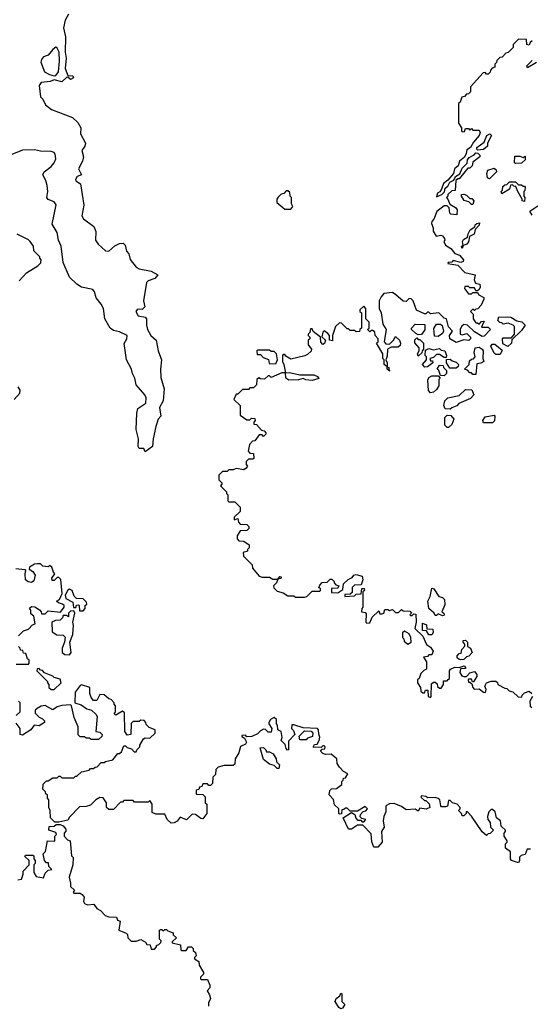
# Model space of a CAD drawing. Extents: x 2472589 to 2662339, y 701009 to 849030.
# Tile 366 of 406: x 2628168 to 2631533, y 744036 to 750528. Entities that reach past the tile are written whole.
import ezdxf

# ---------------------------------------------------------------- set-up
doc = ezdxf.new("R2010")
doc.units = 0

msp = doc.modelspace()

# ---------------------------------------------------------------- linework, layer by layer
at = {"layer": '0CON05XD'}
for points in [[(2628490, 750565), (2628466.2, 750525), (2628456.7, 750475), (2628468.8, 750415), (2628466.7, 750315), (2628473.8, 750275), (2628467, 750207), (2628485, 750160), (2628517.7, 750157.7), (2628522.5, 750145), (2628503.3, 750133.3), (2628485, 750150), (2628475, 750147.5), (2628445, 750118.8), (2628395, 750132.5), (2628368.3, 750121.7), (2628310, 750115), (2628296.2, 750095), (2628305, 750020), (2628320, 750005), (2628336.7, 749966.7), (2628376.4, 749936.4), (2628515, 749882.5), (2628550.5, 749850.5), (2628570.8, 749815), (2628568.8, 749775), (2628601.2, 749715), (2628596, 749694), (2628577.5, 749665), (2628588.8, 749625), (2628582.5, 749595), (2628555.6, 749545), (2628573.8, 749506.2), (2628546.6, 749493.4), (2628535.8, 749475), (2628536.7, 749465), (2628569.2, 749445), (2628589.5, 749305), (2628576.9, 749235), (2628588, 749215), (2628656.2, 749165), (2628669.3, 749130.7), (2628667.5, 749075), (2628685, 749047.5), (2628733.9, 749003.9), (2628755, 749002.5), (2628795, 749037.5), (2628825, 749052.5), (2628850, 749055), (2628861.7, 749041.7), (2628872.3, 749002.3), (2628886.7, 748985), (2628896.4, 748946.4), (2628936.1, 748896.1), (2628955, 748886.7), (2629035, 748871.2), (2629077, 748847), (2629058.8, 748821.2), (2629014.3, 748805.7), (2629003.3, 748795), (2628982.5, 748675), (2628992.5, 748635), (2628975, 748617.5), (2628945, 748620), (2628933.3, 748605), (2628947.5, 748575), (2628995, 748567.5), (2629003.8, 748555), (2629002.5, 748515), (2629010, 748485), (2629032.5, 748445), (2629068, 748415), (2629080, 748345), (2629102, 748285), (2629095.9, 748224.1), (2629098.3, 748168.3), (2629120, 748095), (2629113.8, 748016.2), (2629088.3, 747971.7), (2629096.7, 747915), (2629080, 747895), (2629064.3, 747845.7), (2629046.7, 747765), (2629042.5, 747715), (2628995, 747680), (2628985, 747700), (2628955, 747700), (2628947.5, 747715), (2628951.2, 747765), (2628936, 747826), (2628938.6, 747935), (2628946, 747965), (2629000, 748000), (2629001.4, 748035), (2628992.5, 748055), (2628935, 748120), (2628926, 748165), (2628910, 748195), (2628904, 748225), (2628871.9, 748285), (2628856.1, 748393.9), (2628873.3, 748425), (2628876.2, 748446.2), (2628825, 748470), (2628785, 748478.6), (2628763.1, 748495), (2628728.2, 748555), (2628720.4, 748625), (2628703.4, 748653.4), (2628671.1, 748695), (2628660.6, 748735), (2628650.3, 748750.3), (2628575, 748765.5), (2628544.7, 748784.7), (2628495, 748830.6), (2628455, 748928), (2628440.6, 749035), (2628422.5, 749075), (2628413.8, 749125), (2628380.5, 749180.5), (2628407.6, 749307.6), (2628395, 749327.3), (2628355, 749342.9), (2628345.7, 749355), (2628352.3, 749395), (2628348.4, 749435), (2628339.1, 749469.1), (2628320, 749505), (2628328, 749525), (2628375, 749560), (2628394, 749585), (2628405, 749610), (2628401.7, 749641.7), (2628395, 749652.5), (2628375, 749660), (2628305, 749661.9), (2628265, 749671.1), (2628185, 749668.5), (2628115, 749638.8)], [(2631545, 750390), (2631531.7, 750378.3), (2631525, 750360), (2631510, 750365), (2631508.3, 750398.3), (2631455, 750400), (2631420, 750365), (2631420, 750345), (2631388.3, 750311.7), (2631371.7, 750308.3), (2631348.3, 750281.7), (2631331.7, 750278.3), (2631311.7, 750258.3), (2631310, 750245), (2631300, 750235), (2631300, 750215)], [(2628395, 750157.5), (2628405, 750160), (2628422.5, 750185), (2628430, 750255), (2628426.7, 750315), (2628415, 750340), (2628405, 750347.5), (2628385, 750332.5), (2628355, 750293.8), (2628325, 750284.2), (2628311.2, 750265), (2628307.3, 750247.3), (2628330, 750185), (2628365, 750166.2), (2628395, 750157.5)], [(2631573, 750247), (2631515, 750210), (2631510, 750225), (2631545, 750260)], [(2631300, 750215), (2631281.7, 750208.3), (2631270, 750195), (2631268.3, 750181.7), (2631255, 750170), (2631245, 750170), (2631235, 750180), (2631221.7, 750178.3), (2631140, 750085), (2631138.3, 750051.7), (2631125, 750040), (2631111.7, 750038.3), (2631098.3, 750021.7), (2631081.7, 750018.3), (2631070, 749985), (2631060, 749975), (2631060, 749845), (2631080, 749815), (2631080, 749795), (2631085, 749790), (2631098.3, 749791.7), (2631105, 749810), (2631125, 749810), (2631135, 749800), (2631145, 749810), (2631155, 749800), (2631195, 749800), (2631202.5, 749785), (2631196.7, 749765), (2631159.3, 749720.7), (2631140, 749685), (2631115, 749670), (2631111.2, 749645), (2631099.2, 749620.8), (2631067.5, 749595), (2631057.5, 749565), (2631034.1, 749545.9), (2631026.4, 749513.6), (2630990, 749470), (2630962, 749448), (2630948.8, 749411.2), (2630936.7, 749393.3), (2630922.5, 749385), (2630915, 749360), (2630950, 749375), (2630967, 749393), (2630973, 749417), (2630989.3, 749430.7), (2631003.3, 749456.7), (2631030, 749470), (2631040, 749495), (2631068.3, 749511.7), (2631085, 749550), (2631117, 749583), (2631120, 749605), (2631130.5, 749619.5), (2631163.6, 749636.4), (2631175, 749650), (2631188.3, 749648.3), (2631200, 749635), (2631200, 749625), (2631155, 749590), (2631150, 749565), (2631135, 749550), (2631121.7, 749548.3), (2631065, 749480), (2631055, 749480), (2631041.7, 749468.3), (2631038.3, 749401.7), (2631015, 749400), (2630990, 749375), (2630990, 749365), (2630980, 749355), (2630990, 749345), (2631001.7, 749311.7), (2631039.3, 749289.3), (2631050, 749275), (2631048.3, 749241.7), (2631010, 749245), (2631003, 749253), (2630998.3, 749288.3), (2630985, 749300), (2630965, 749300), (2630917, 749263), (2630896.7, 749213.3), (2630883, 749197), (2630882.5, 749185), (2630893.3, 749155), (2630893, 749133), (2630911.7, 749101.7), (2630943.3, 749106.7), (2630955, 749102.5), (2630967.5, 749085), (2630970, 749075), (2630962.5, 749065), (2630975, 749042.5), (2631009.3, 749019.3), (2631035, 748987.5), (2631067.5, 748975), (2631092.5, 748945), (2631090, 748935), (2631075, 748927.5), (2631025, 748940), (2631015, 748930), (2630991.7, 748928.3), (2630990, 748920), (2631055, 748910), (2631101.7, 748861.7), (2631170, 748845), (2631163, 748813), (2631171.7, 748791.7), (2631200, 748785), (2631202.5, 748765), (2631195, 748750), (2631185, 748740), (2631175, 748740), (2631165, 748760), (2631135, 748760), (2631125, 748770), (2631101.7, 748768.3), (2631100, 748755), (2631125, 748720), (2631145, 748720), (2631155, 748730), (2631185, 748730), (2631193.6, 748713.6), (2631226.4, 748696.4), (2631227.5, 748685), (2631210, 748645), (2631188.3, 748621.7), (2631175, 748620), (2631165, 748610), (2631155, 748620), (2631140, 748605), (2631157.5, 748587.5), (2631157.5, 748555), (2631175, 748530), (2631185, 748530), (2631195, 748520), (2631211.7, 748538.3), (2631225, 748540), (2631230, 748535), (2631221.7, 748528.3), (2631211.7, 748501.7), (2631255, 748500), (2631270, 748485), (2631228.3, 748441.7), (2631215, 748440), (2631165, 748470), (2631120, 748515), (2631095, 748517.5), (2631080, 748505), (2631070, 748485), (2631070, 748455), (2631085, 748450), (2631115, 748460), (2631140, 748435), (2631140, 748425), (2631127, 748413), (2631095, 748417.5), (2631045, 748400), (2631002.5, 748425), (2631000, 748445), (2631020, 748475), (2630993, 748503), (2630980, 748555), (2630965, 748560), (2630930, 748595), (2630875, 748590), (2630865, 748600), (2630855, 748600), (2630845, 748590), (2630835, 748590), (2630783.6, 748613.6), (2630760, 748675), (2630748.3, 748688.3), (2630735, 748690), (2630715, 748670), (2630695, 748672.5), (2630646.7, 748715), (2630625, 748728.8), (2630568, 748722), (2630549.3, 748700.7), (2630537.5, 748675), (2630536.2, 748625), (2630551.2, 748595), (2630560.7, 748520.7), (2630582.5, 748485), (2630570, 748405), (2630581.2, 748391.2), (2630605, 748390), (2630632.5, 748415), (2630645, 748440), (2630670, 748415), (2630677.5, 748395), (2630675, 748380), (2630661.7, 748368.3), (2630615, 748370), (2630592.5, 748355), (2630589.3, 748310.7), (2630580, 748285), (2630590, 748265), (2630590, 748240), (2630600, 748235), (2630600, 748220), (2630608.3, 748211.7), (2630590, 748225), (2630590, 748240), (2630570, 748255), (2630570, 748285), (2630560, 748295), (2630560, 748325), (2630520, 748395), (2630530, 748405), (2630530, 748425), (2630510, 748445), (2630508.3, 748468.3), (2630495, 748480), (2630485, 748480), (2630475, 748470), (2630460, 748485), (2630470, 748495), (2630470, 748535), (2630450, 748555), (2630450, 748625), (2630435, 748640), (2630410, 748615), (2630410, 748605), (2630420, 748595), (2630420, 748495), (2630410, 748485), (2630408.3, 748471.7), (2630385, 748470), (2630375, 748480), (2630345, 748480), (2630335, 748490), (2630325, 748490), (2630288.3, 748528.3), (2630275, 748530), (2630250, 748505), (2630230, 748445), (2630228.3, 748411.7), (2630210, 748415), (2630210, 748445), (2630199.5, 748459.5), (2630175, 748477.5), (2630165, 748467.5), (2630158.3, 748438.3), (2630183.3, 748415), (2630176.1, 748393.9), (2630165, 748387.5), (2630152, 748402), (2630150, 748435), (2630101.7, 748471.7), (2630095, 748490), (2630085, 748490), (2630080, 748465), (2630070, 748455), (2630070, 748445), (2630080, 748435), (2630080, 748425), (2630070, 748415), (2630070, 748385), (2630090, 748355), (2630088.3, 748341.7), (2630065, 748320), (2630047, 748313), (2629955, 748290), (2629920.7, 748310.7), (2629915, 748320), (2629905, 748320), (2629900, 748315), (2629900, 748275), (2629907.5, 748255), (2629920, 748200), (2629945, 748202.5), (2630015, 748187.5), (2630105.9, 748185.9), (2630130, 748175), (2630138.3, 748161.7), (2630095, 748150), (2630053.6, 748153.6), (2630035, 748162.5), (2630005, 748153.3), (2629942.3, 748152.3), (2629921.2, 748165), (2629920, 748200), (2629895, 748200), (2629825, 748170), (2629815, 748180), (2629805, 748180), (2629781.7, 748158.3), (2629755, 748160), (2629743, 748167), (2629730, 748155), (2629728.3, 748121.7), (2629708.3, 748101.7), (2629685, 748100), (2629675, 748090), (2629635, 748090), (2629605, 748060), (2629595, 748060), (2629580, 748025), (2629620, 747985), (2629621.7, 747921.7), (2629665, 747890), (2629685, 747890), (2629695, 747900), (2629718.3, 747898.3), (2629720, 747885), (2629710, 747875), (2629711.7, 747861.7), (2629728.3, 747858.3), (2629761.7, 747821.7), (2629778.3, 747818.3), (2629790, 747805), (2629790, 747795), (2629775, 747780), (2629765, 747790), (2629745, 747790), (2629718.3, 747751.7), (2629701.7, 747748.3), (2629681.7, 747728.3), (2629673, 747683), (2629685, 747670), (2629708.3, 747668.3), (2629710, 747635), (2629705, 747630), (2629675, 747630), (2629660, 747615), (2629660, 747595), (2629670, 747585), (2629659.3, 747570.7), (2629645, 747560), (2629595, 747570), (2629575, 747560), (2629545, 747560), (2629535, 747550), (2629505, 747550), (2629480, 747525), (2629480, 747495), (2629500, 747475), (2629500, 747465), (2629490, 747455), (2629530, 747415), (2629530, 747405), (2629540, 747395), (2629540, 747355), (2629545, 747350), (2629585, 747350), (2629620, 747315), (2629620, 747285), (2629581.7, 747248.3), (2629581.7, 747231.7), (2629605, 747240), (2629610, 747215), (2629621.7, 747201.7), (2629665, 747200), (2629677, 747187), (2629677, 747173), (2629665, 747160), (2629621.7, 747158.3), (2629600, 747125), (2629600, 747105), (2629611.7, 747091.7), (2629645, 747090), (2629680, 747065), (2629680, 747045), (2629670, 747035), (2629670, 747025), (2629640, 747015), (2629641.7, 746991.7), (2629700, 746935), (2629703, 746913), (2629745, 746860), (2629765, 746852.5), (2629815, 746852.5), (2629835, 746840), (2629870, 746840), (2629883, 746857), (2629890, 746855), (2629890, 746845), (2629870, 746840), (2629860, 746815), (2629840, 746795), (2629841.7, 746781.7), (2629865, 746760), (2629905, 746750), (2629935, 746730), (2629975, 746730), (2629985, 746720), (2630045, 746720), (2630060, 746725), (2630095, 746760), (2630145, 746760), (2630150, 746765), (2630150, 746775), (2630140, 746785), (2630145, 746800), (2630161.7, 746818.3), (2630195, 746820), (2630215, 746840), (2630225, 746840), (2630240, 746825), (2630240, 746815), (2630251.7, 746801.7), (2630270, 746795), (2630265, 746780), (2630221.7, 746778.3), (2630221.7, 746751.7), (2630265, 746750), (2630298.3, 746771.7), (2630301.7, 746808.3), (2630331.7, 746838.3), (2630360, 746850), (2630370, 746865), (2630385, 746870), (2630425, 746860), (2630430, 746835), (2630418.3, 746801.7), (2630375, 746800), (2630360, 746785), (2630358.3, 746751.7), (2630345, 746740), (2630311.7, 746738.3), (2630310, 746725), (2630375, 746730), (2630385, 746740), (2630417.5, 746742.5), (2630421.7, 746778.3), (2630438.3, 746778.3), (2630440, 746765), (2630430, 746755), (2630430, 746655), (2630423, 746647), (2630420, 746625), (2630445, 746620), (2630451.7, 746611.7), (2630450, 746555), (2630455, 746550), (2630475, 746552.5), (2630490.7, 746589.3), (2630535, 746630), (2630541.7, 746611.7), (2630555, 746610), (2630567.5, 746615), (2630575, 746640), (2630595, 746640), (2630605, 746632.5), (2630625, 746640), (2630645, 746620), (2630665, 746620), (2630685, 746640), (2630695, 746630), (2630738.3, 746628.3), (2630750, 746615), (2630740, 746605), (2630745, 746600), (2630755, 746600), (2630765, 746610), (2630778.3, 746608.3), (2630780, 746555), (2630772.5, 746515), (2630825, 746462.5), (2630848, 746408), (2630875, 746390), (2630893.8, 746365), (2630885, 746340), (2630865, 746340), (2630855, 746330), (2630830, 746325), (2630850, 746295), (2630850, 746245), (2630831.7, 746238.3), (2630811.7, 746218.3), (2630800, 746185), (2630790, 746175), (2630790, 746155), (2630810, 746125), (2630811.7, 746101.7), (2630825, 746090), (2630835, 746090), (2630841.7, 746108.3), (2630858.3, 746108.3), (2630860, 746065), (2630875, 746060), (2630880, 746065), (2630881.7, 746148.3), (2630895, 746160), (2630905, 746160), (2630918.3, 746148.3), (2630921.7, 746131.7), (2630935, 746120), (2630945, 746120), (2630960, 746145), (2630961.7, 746168.3), (2630985, 746170), (2630991.7, 746178.3)], [(2631188.3, 749668.3), (2631180, 749675), (2631180, 749685), (2631230, 749720), (2631247.5, 749765), (2631266.7, 749776.7), (2631277.5, 749765), (2631250, 749715), (2631250, 749695), (2631225, 749672.5), (2631188.3, 749668.3)], [(2631435, 749580), (2631430, 749585), (2631431.7, 749628.3), (2631465, 749627.5), (2631485, 749620), (2631498.3, 749628.3), (2631500, 749605), (2631475, 749582.5), (2631435, 749580)], [(2631265, 749480), (2631250, 749485), (2631247.5, 749515), (2631253, 749537), (2631295, 749550), (2631308.3, 749538.3), (2631310, 749525), (2631265, 749480)], [(2631495, 749330), (2631480, 749335), (2631480, 749345), (2631450, 749395), (2631438.3, 749428.3), (2631425, 749430), (2631415, 749440), (2631401.7, 749438.3), (2631395, 749410), (2631345, 749380), (2631340, 749395), (2631350, 749405), (2631351.7, 749428.3), (2631365, 749440), (2631378.3, 749441.7), (2631395, 749460), (2631435, 749460), (2631455, 749440), (2631475, 749440), (2631485, 749430), (2631495, 749430), (2631500, 749425), (2631497, 749403), (2631490, 749395), (2631490, 749365), (2631497.5, 749355), (2631495, 749330)], [(2629955, 749280), (2629967, 749297), (2629960, 749315), (2629960, 749355), (2629950, 749365), (2629948.3, 749388.3), (2629935, 749400), (2629925, 749400), (2629908.3, 749381.7), (2629891.7, 749378.3), (2629871.7, 749358.3), (2629862.5, 749345), (2629863, 749323), (2629915, 749280), (2629955, 749280)], [(2631155, 749310), (2631145, 749310), (2631127, 749327), (2631097, 749337), (2631080, 749365), (2631080, 749375), (2631095, 749377.5), (2631111.7, 749371.7), (2631135, 749350), (2631148.3, 749348.3), (2631160, 749335), (2631155, 749310)], [(2631545, 749240), (2631530, 749265), (2631616.4, 749323.6)], [(2631085, 749020), (2631080, 749035), (2631090, 749040), (2631086.7, 749065), (2631092, 749078), (2631120, 749095), (2631123, 749117), (2631137, 749143), (2631168.3, 749161.7), (2631170, 749175), (2631180, 749185), (2631198.3, 749188.3), (2631197, 749173), (2631170, 749145), (2631162.5, 749115), (2631131.7, 749098.3), (2631126.1, 749063.9), (2631115, 749047.5), (2631090, 749040), (2631085, 749020)], [(2628165, 748807.5), (2628211.7, 748858.3), (2628287.5, 748905), (2628307.5, 748925), (2628310, 748945), (2628300, 748955), (2628300, 748965), (2628260, 749005), (2628257.5, 749035), (2628237.5, 749065), (2628225, 749077.5), (2628150, 749115)], [(2631385, 748372.5), (2631351.7, 748391.7), (2631350, 748425), (2631355, 748430), (2631408.3, 748431.7), (2631430, 748455), (2631430, 748505), (2631420, 748515), (2631387, 748527), (2631355, 748520), (2631345, 748530), (2631331.7, 748531.7), (2631320, 748545), (2631325, 748570), (2631405, 748566.7), (2631445, 748542.5), (2631477, 748537), (2631500, 748515), (2631475, 748480), (2631411.7, 748418.3), (2631410, 748395), (2631385, 748372.5)], [(2630795, 748450), (2630778.3, 748458.3), (2630750, 748485), (2630750, 748495), (2630775, 748520), (2630838.3, 748518.3), (2630837, 748483), (2630815, 748452.5), (2630795, 748450)], [(2630925, 748440), (2630901.7, 748441.7), (2630898.3, 748491.7), (2630915, 748520), (2630941.7, 748521.7), (2630951.7, 748511.7), (2630960, 748475), (2630955, 748460), (2630925, 748440)], [(2630795, 748310), (2630790, 748325), (2630800, 748345), (2630800, 748365), (2630773, 748397), (2630773, 748417), (2630785, 748430), (2630795, 748420), (2630805, 748420), (2630830, 748395), (2630830, 748355), (2630820, 748345), (2630818.3, 748331.7), (2630795, 748310)], [(2629855, 748260), (2629867.5, 748285), (2629860, 748325), (2629845, 748340), (2629825, 748340), (2629815, 748350), (2629735, 748350), (2629730, 748345), (2629731.7, 748321.7), (2629755, 748320), (2629771.7, 748301.7), (2629808.3, 748288.3), (2629811.7, 748261.7), (2629855, 748260)], [(2630838.3, 748238.3), (2630822.5, 748255), (2630850, 748285), (2630850, 748305), (2630840, 748315), (2630841.7, 748348.3), (2630865, 748360), (2630895, 748352.5), (2630935, 748360), (2630945, 748350), (2630970, 748345), (2630980, 748315), (2630978.3, 748301.7), (2630965, 748300), (2630935, 748320), (2630915, 748320), (2630895, 748300), (2630870, 748295), (2630875, 748280), (2630888.3, 748278.3), (2630890, 748265), (2630855, 748240), (2630838.3, 748238.3)], [(2631175, 748190), (2631155, 748190), (2631145, 748200), (2631135, 748200), (2631118.3, 748218.3), (2631100, 748225), (2631130, 748255), (2631131.7, 748278.3), (2631145, 748290), (2631158.3, 748291.7), (2631170, 748305), (2631162.5, 748335), (2631170, 748365), (2631195, 748370), (2631216.4, 748356.4), (2631222.5, 748345), (2631220, 748295), (2631227.5, 748275), (2631207, 748263), (2631181.7, 748258.3), (2631175, 748190)], [(2631335, 748320), (2631305, 748320), (2631295, 748330), (2631272.5, 748375), (2631281.7, 748388.3), (2631298.3, 748388.3), (2631348.3, 748348.3), (2631335, 748320)], [(2631045, 748230), (2631001.7, 748231.7), (2630980, 748265), (2630981.7, 748288.3), (2631005, 748290), (2631018.3, 748278.3), (2631045, 748270), (2631060, 748255), (2631058.3, 748241.7), (2631045, 748230)], [(2630965, 748180), (2630941.7, 748181.7), (2630930, 748215), (2630920, 748225), (2630935, 748250), (2630958.3, 748248.3), (2630960, 748235), (2630980, 748215), (2630980, 748195), (2630965, 748180)], [(2630875, 748067.5), (2630863, 748083), (2630858.3, 748151.7), (2630865, 748170), (2630885, 748180), (2630925, 748180), (2630940, 748165), (2630930, 748155), (2630930, 748115), (2630915, 748090), (2630895, 748072.5), (2630875, 748067.5)], [(2628130, 748025), (2628167.5, 748065), (2628170, 748085), (2628156.7, 748106.7)], [(2631005, 747960), (2630971.7, 747961.7), (2630962.5, 747985), (2630970, 748015), (2630990, 748035), (2631065, 748050), (2631105, 748090), (2631148.3, 748088.3), (2631160, 748055), (2631138.3, 748031.7), (2631061.7, 747998.3), (2631048.3, 747981.7), (2631015, 747970), (2631005, 747960)], [(2630995, 747840), (2630985, 747840), (2630970, 747855), (2630970, 747905), (2630985, 747920), (2631008.3, 747918.3), (2631030, 747895), (2631015, 747860), (2630995, 747840)], [(2631285, 747870), (2631225, 747870), (2631220, 747885), (2631235, 747910), (2631295, 747920), (2631300, 747915), (2631297.5, 747882.5), (2631285, 747870)], [(2628160, 746465), (2628191.7, 746498.3), (2628225, 746510), (2628251.7, 746538.3), (2628270, 746545), (2628260, 746595), (2628241.7, 746611.7), (2628240, 746635), (2628231.7, 746648.3), (2628245, 746660), (2628267, 746657), (2628298.3, 746638.3), (2628310, 746625), (2628311.7, 746611.7), (2628335, 746610), (2628355, 746630), (2628437.5, 746622.5), (2628460, 746655), (2628460, 746665), (2628450, 746675), (2628423, 746683), (2628410, 746695), (2628430, 746705), (2628447.5, 746745), (2628438.3, 746838.3), (2628425, 746850), (2628415, 746850), (2628395, 746830), (2628381.7, 746831.7), (2628380, 746845), (2628400, 746875), (2628390, 746885), (2628378.3, 746918.3), (2628365, 746930), (2628355, 746920), (2628320, 746925), (2628305, 746940), (2628285, 746940), (2628265, 746937.5), (2628231.7, 746918.3), (2628230, 746905), (2628255, 746890), (2628270, 746865), (2628261.2, 746828.8), (2628245, 746816.7), (2628222.3, 746822.3), (2628206.7, 746835), (2628202.5, 746875), (2628207.5, 746897.5), (2628201.7, 746901.7), (2628141.7, 746908.3)], [(2628585, 746630), (2628600, 746645), (2628600, 746665), (2628610, 746675), (2628608.3, 746688.3), (2628585, 746710), (2628541.7, 746711.7), (2628527.5, 746727.5), (2628512.5, 746765), (2628495, 746772.5), (2628485, 746767.5), (2628467, 746733), (2628471.7, 746711.7), (2628518.3, 746688.3), (2628521.7, 746651.7), (2628538.3, 746651.7), (2628541.7, 746668.3), (2628555, 746670), (2628560, 746665), (2628561.7, 746631.7), (2628585, 746630)], [(2630955, 746597.5), (2630925, 746610), (2630915, 746600), (2630905, 746600), (2630900, 746615), (2630863.3, 746645), (2630856.7, 746695), (2630872.5, 746725), (2630885, 746780), (2630896.4, 746776.4), (2630930, 746725), (2630955, 746717.5), (2630966.7, 746705), (2630969.3, 746670.7), (2630950, 746625), (2630962.5, 746615), (2630965, 746602.5), (2630955, 746597.5)], [(2628495, 746340), (2628506.2, 746355), (2628497.5, 746425), (2628516.7, 746475), (2628522.5, 746535), (2628517.5, 746555), (2628530, 746615), (2628525, 746630), (2628501.7, 746628.3), (2628490, 746615), (2628488.3, 746591.7), (2628475, 746600), (2628455, 746600), (2628450, 746585), (2628435, 746570), (2628403, 746567), (2628380, 746555), (2628381.7, 746491.7), (2628412.5, 746472.5), (2628455, 746470), (2628467, 746457), (2628462.5, 746425), (2628447.5, 746385), (2628447.5, 746355), (2628465, 746343.3), (2628495, 746340)], [(2630885, 746473.3), (2630865, 746473.3), (2630848.3, 746498.3), (2630821.7, 746501.7), (2630821.7, 746548.3), (2630848.3, 746538.3), (2630851.7, 746511.7), (2630890, 746510), (2630893, 746487), (2630885, 746473.3)], [(2630725, 746410), (2630747, 746423), (2630746.7, 746455), (2630735, 746480), (2630705, 746497.5), (2630690, 746485), (2630690, 746455), (2630700, 746445), (2630701.7, 746431.7), (2630725, 746410)], [(2631075, 746307.5), (2631063, 746313), (2631051.7, 746321.7), (2631050, 746335), (2631065, 746350), (2631078.3, 746351.7), (2631082.5, 746375), (2631101.7, 746398.3), (2631101.7, 746411.7), (2631090, 746425), (2631090, 746435), (2631105, 746437.5), (2631120, 746425), (2631120, 746395), (2631140, 746385), (2631150, 746355), (2631128.3, 746331.7), (2631111.7, 746328.3), (2631095, 746310), (2631075, 746307.5)], [(2628145, 746280), (2628225, 746280), (2628230, 746285), (2628230, 746305), (2628220, 746315), (2628208.3, 746348.3), (2628191.7, 746351.7), (2628188.3, 746368.3), (2628171.7, 746371.7), (2628170, 746385), (2628160, 746395)], [(2630991.7, 746178.3), (2631000, 746185), (2631000, 746235), (2631007.5, 746245), (2631035, 746260), (2631065, 746257.5), (2631097.5, 746267.5), (2631107, 746257), (2631105, 746250), (2631072.5, 746247.5), (2631068.8, 746225), (2631082.7, 746202.7), (2631095, 746196.7), (2631111.7, 746198.3), (2631135, 746222.5), (2631165, 746230), (2631181.7, 746211.7), (2631181.7, 746198.3), (2631158.3, 746161.7), (2631151.7, 746161.7), (2631145, 746180), (2631125, 746180), (2631122.5, 746175), (2631125, 746160), (2631135, 746160), (2631148.3, 746148.3), (2631153.3, 746125), (2631164.1, 746114.1), (2631196.4, 746116.4), (2631225, 746093.8), (2631237, 746093), (2631243, 746113), (2631232.5, 746135), (2631243.6, 746156.4), (2631275, 746167.5), (2631305, 746167.5), (2631317, 746157), (2631320, 746145), (2631365, 746120), (2631378.3, 746118.3), (2631393, 746103), (2631417, 746097), (2631453, 746063), (2631478.3, 746061.7), (2631480, 746075), (2631495, 746090), (2631525, 746100), (2631542.5, 746085)], [(2628395, 746112.5), (2628440, 746155), (2628435, 746180), (2628395, 746190), (2628385, 746200), (2628331.7, 746221.7), (2628318.3, 746238.3), (2628305, 746240), (2628295, 746250), (2628281.7, 746248.3), (2628280, 746235), (2628350, 746165), (2628350, 746155), (2628360, 746145), (2628360, 746125), (2628375, 746112.5), (2628395, 746112.5)], [(2630220, 745685), (2630183, 745683), (2630165, 745690), (2630150, 745705), (2630161.7, 745718.3), (2630178.3, 745721.7), (2630180, 745735), (2630175, 745740), (2630165, 745740), (2630155, 745730), (2630101.7, 745731.7), (2630111.7, 745748.3), (2630128.3, 745751.7), (2630142.5, 745775), (2630146.7, 745796.7), (2630138.3, 745818.3), (2630137.5, 745845), (2630130, 745855), (2630035, 745860), (2629975, 745880), (2629961.7, 745878.3), (2629960, 745855), (2629971.7, 745841.7), (2629980, 745815), (2629938.3, 745771.7), (2629940, 745715), (2629931.7, 745711.7), (2629923, 745723), (2629918.3, 745748.3), (2629890, 745775), (2629897.5, 745795), (2629890, 745835), (2629870, 745845), (2629867, 745877), (2629860, 745885), (2629860, 745915), (2629845, 745927.5), (2629820, 745915), (2629810, 745895), (2629810, 745885), (2629830, 745855), (2629825, 745830), (2629805, 745830), (2629788.3, 745848.3), (2629775, 745850), (2629755, 745840), (2629735, 745820), (2629697, 745803), (2629665, 745800), (2629655, 745810), (2629631.7, 745808.3), (2629631.7, 745801.7), (2629650, 745790), (2629662.5, 745765), (2629655, 745752.5), (2629623, 745737), (2629612.5, 745695), (2629587.5, 745655), (2629585, 745620), (2629575, 745610), (2629515, 745610), (2629475, 745600), (2629460, 745585), (2629458.3, 745551.7), (2629440, 745535), (2629438.3, 745491.7), (2629425, 745480), (2629415, 745480), (2629405, 745490), (2629375, 745490), (2629368.3, 745471.7), (2629351.7, 745468.3), (2629348.3, 745451.7), (2629331.7, 745448.3), (2629331.7, 745421.7), (2629375, 745420), (2629390, 745405), (2629390, 745365), (2629400, 745355), (2629400, 745295), (2629375, 745260), (2629361.7, 745261.7), (2629327, 745287), (2629305, 745290), (2629267, 745253), (2629225, 745270), (2629206.1, 745243.9), (2629185, 745232.5), (2629165, 745230), (2629140, 745255), (2629125, 745290), (2629065, 745290), (2629041.7, 745301.7), (2629040, 745355), (2629025, 745380), (2629015, 745370), (2628925, 745370), (2628915, 745380), (2628855, 745380), (2628845, 745370), (2628831.7, 745368.3), (2628785, 745320), (2628755, 745320), (2628740, 745335), (2628740, 745365), (2628718.3, 745398.3), (2628695, 745400), (2628670, 745385), (2628635, 745350), (2628605, 745340), (2628561.7, 745338.3), (2628495, 745270), (2628485, 745250), (2628425, 745237.5), (2628398.3, 745238.3), (2628370, 745265), (2628367.5, 745315), (2628360, 745335), (2628360, 745385), (2628350, 745395), (2628350, 745415), (2628340, 745425), (2628338.3, 745438.3), (2628320, 745455), (2628321.7, 745488.3), (2628345, 745510), (2628355, 745510), (2628385, 745530), (2628415, 745530), (2628425, 745540), (2628435, 745540), (2628445, 745530), (2628525, 745530), (2628535, 745540), (2628545, 745540), (2628575, 745570), (2628625, 745580), (2628635, 745590), (2628655, 745590), (2628665, 745600), (2628678.3, 745601.7), (2628705, 745630), (2628725, 745630), (2628733, 745637), (2628781.7, 745648.3), (2628815, 745690), (2628825, 745690), (2628838.3, 745701.7), (2628855, 745740), (2628865, 745740), (2628875, 745730), (2628905, 745720), (2628921.7, 745701.7), (2628935, 745700), (2628940, 745715), (2628960, 745735), (2628960, 745745), (2628983.6, 745786.4), (2628995, 745792.5), (2629025, 745790), (2629060, 745825), (2629060, 745845), (2629021.7, 745861.7), (2629001.7, 745881.7), (2629000, 745895), (2628988.3, 745908.3), (2628965, 745910), (2628955, 745900), (2628915, 745900), (2628901.7, 745888.3), (2628900, 745815), (2628875, 745810), (2628860, 745835), (2628858.3, 745958.3), (2628845, 745970), (2628801.7, 745941.7), (2628790, 745955), (2628800, 745965), (2628800, 746005), (2628790, 746015), (2628790, 746025), (2628770, 746045), (2628755, 746050), (2628725, 746077.5), (2628695, 746080), (2628675, 746040), (2628655, 746040), (2628639.3, 746059.3), (2628630, 746085), (2628630, 746125), (2628575, 746142.5), (2628565, 746137.5), (2628532.5, 746095), (2628530, 746025), (2628571.7, 746011.7), (2628610, 745985), (2628640, 745975), (2628669.3, 745949.3), (2628677.5, 745935), (2628670, 745835), (2628695, 745830), (2628710, 745815), (2628708.3, 745801.7), (2628687, 745783), (2628638.3, 745781.7), (2628625, 745790), (2628605, 745790), (2628595, 745800), (2628565, 745800), (2628553, 745813), (2628552.5, 745865), (2628526.7, 745926.7), (2628510, 746005), (2628501.7, 746011.7), (2628445, 746006.7), (2628415, 745996.7), (2628385, 745977.5), (2628335, 746007.5), (2628308.3, 746001.7), (2628283, 745987), (2628270, 745975), (2628270, 745955), (2628295, 745930), (2628318.3, 745918.3), (2628330, 745905), (2628330, 745895), (2628295, 745872.5), (2628262.5, 745877.5), (2628240, 745845), (2628185, 745810), (2628170, 745815), (2628170, 745855), (2628145, 745890)], [(2628145, 745940), (2628170, 745965), (2628170, 746025), (2628160, 746035)], [(2631546.7, 746065), (2631530, 746035), (2631531.7, 746001.7), (2631542.5, 745992.5)], [(2630055, 745780), (2630015, 745780), (2630010, 745805), (2630045, 745840), (2630088.3, 745838.3), (2630100, 745825), (2630098.3, 745801.7), (2630065, 745790), (2630055, 745780)], [(2629875, 745590), (2629865, 745590), (2629845, 745610), (2629815, 745620), (2629775, 745650), (2629751.7, 745728.3), (2629775, 745730), (2629790, 745715), (2629795, 745700), (2629815, 745700), (2629838.3, 745688.3), (2629857.5, 745655), (2629860, 745635), (2629880, 745615), (2629875, 745590)], [(2631535, 745060), (2631511.7, 745058.3), (2631500, 745025), (2631473, 745017), (2631462.5, 745007.5), (2631462.5, 744985), (2631455, 744970), (2631410, 744985), (2631402.5, 744995), (2631401.7, 745041.7), (2631370, 745065), (2631370, 745095), (2631380, 745105), (2631380, 745115), (2631360, 745145), (2631360, 745165), (2631370, 745175), (2631370, 745185), (2631341.7, 745211.7), (2631337, 745247), (2631310, 745265), (2631302.5, 745305), (2631285, 745320), (2631275, 745320), (2631260, 745305), (2631250, 745275), (2631252.5, 745255), (2631267.5, 745235), (2631270, 745205), (2631290, 745185), (2631268.3, 745161.7), (2631255, 745160), (2631245, 745150), (2631215, 745172.5), (2631145, 745277.5), (2631120, 745305), (2631110, 745305), (2631110, 745295), (2631095, 745280), (2631085, 745280), (2631080, 745295), (2631060, 745315), (2631070, 745325), (2631070, 745335), (2631050, 745355), (2631020, 745365), (2631005, 745380), (2630995, 745380), (2630986.4, 745343.6), (2630975, 745337.5), (2630948.3, 745338.3), (2630942.5, 745345), (2630937.5, 745385), (2630925, 745393.3), (2630905, 745400), (2630858.3, 745398.3), (2630845, 745407.5), (2630815, 745410), (2630811.7, 745401.7), (2630835, 745380), (2630845, 745380), (2630867, 745357), (2630870, 745335), (2630847, 745323), (2630805, 745330), (2630795, 745310), (2630775, 745322.5), (2630715, 745317.5), (2630685, 745340), (2630635, 745360), (2630605, 745357.5), (2630580, 745345), (2630580, 745305), (2630566.7, 745275), (2630562.5, 745245), (2630570, 745205), (2630553.3, 745175), (2630557.5, 745105), (2630528.3, 745071.7), (2630501.7, 745071.7), (2630488.3, 745108.3), (2630485, 745160), (2630428.3, 745218.3), (2630395, 745217.5), (2630355, 745190), (2630335, 745190), (2630300, 745265), (2630355, 745300), (2630377.5, 745287.5), (2630383, 745263), (2630395, 745250), (2630415, 745250), (2630425, 745240), (2630435, 745240), (2630450, 745255), (2630421.7, 745261.7), (2630412.5, 745272.5), (2630413, 745287), (2630431.7, 745308.3), (2630448.3, 745311.7), (2630460, 745325), (2630445, 745340), (2630395, 745310), (2630345, 745310), (2630325, 745330), (2630315, 745330), (2630305, 745320), (2630291.7, 745318.3), (2630288.3, 745291.7), (2630275, 745290), (2630270, 745295), (2630270, 745325), (2630242.5, 745352.5), (2630237, 745387), (2630208.3, 745418.3), (2630212.5, 745445), (2630223.6, 745456.4), (2630255, 745460), (2630290, 745485), (2630290, 745505), (2630300, 745515), (2630301.7, 745528.3), (2630315, 745530), (2630330, 745555), (2630301.7, 745571.7), (2630275, 745600), (2630260, 745625), (2630257.5, 745655), (2630220, 745685)], [(2628155, 744857.5), (2628178.3, 744861.7), (2628190, 744895), (2628190, 744915), (2628230, 744955), (2628230, 744985), (2628201.7, 745011.7), (2628205, 745020), (2628255, 745020), (2628260, 745015), (2628260, 744995), (2628270, 744985), (2628270, 744965), (2628260, 744955), (2628260, 744905), (2628275, 744880), (2628325, 744870), (2628335, 744900), (2628355, 744920), (2628380, 744925), (2628360, 744945), (2628358.3, 744968.3), (2628345, 744970), (2628330, 744985), (2628322.5, 745027.5), (2628337, 745043), (2628350, 745115), (2628398.3, 745111.7), (2628400, 745145), (2628410, 745155), (2628405, 745170), (2628360, 745185), (2628361.7, 745208.3), (2628395, 745210), (2628408.3, 745221.7), (2628435, 745222.5), (2628455, 745212.5), (2628471.7, 745191.7), (2628471.7, 745178.3), (2628460, 745165), (2628460, 745145), (2628481.7, 745121.7), (2628500, 745115), (2628510, 745015), (2628520, 745005), (2628517.5, 744955), (2628492.5, 744875), (2628503.3, 744835), (2628503, 744813), (2628528.3, 744788.3), (2628520, 744775), (2628525, 744770), (2628565, 744770), (2628579.3, 744759.3), (2628591.7, 744741.7), (2628587.5, 744715), (2628595, 744700), (2628615, 744692.5), (2628657, 744697), (2628677, 744667), (2628700, 744655), (2628731.7, 744621.7), (2628755, 744612.5), (2628805, 744610), (2628811.7, 744591.7), (2628830, 744585), (2628820, 744525), (2628870, 744505), (2628877, 744497), (2628880, 744475), (2628903, 744453), (2628935, 744452.5), (2628965, 744462.5), (2628996.4, 744446.4), (2629005, 744430), (2629028.3, 744428.3), (2629035, 744400), (2629055, 744400), (2629070, 744415), (2629070, 744425), (2629085, 744430), (2629097, 744443), (2629100, 744455), (2629090, 744465), (2629090, 744525), (2629095, 744530), (2629105, 744530), (2629115, 744520), (2629125, 744530), (2629135, 744530), (2629145, 744520), (2629178.3, 744508.3), (2629180, 744495), (2629200, 744475), (2629171.7, 744448.3), (2629171.7, 744441.7), (2629228.3, 744428.3), (2629230, 744395), (2629235, 744390), (2629265, 744390), (2629280, 744415), (2629300, 744415), (2629310, 744405), (2629311.7, 744391.7), (2629327, 744377), (2629330, 744355), (2629320, 744345), (2629320, 744335), (2629348.3, 744318.3), (2629350, 744295), (2629380, 744245), (2629380, 744235), (2629360, 744215), (2629360, 744205), (2629365, 744200), (2629405, 744200), (2629421.7, 744161.7), (2629420, 744145), (2629402.5, 744125), (2629419.5, 744099.5), (2629426.2, 744075), (2629412.5, 744045), (2629412.5, 744025)], [(2630285, 744007.5), (2630270, 744015), (2630247.5, 744055), (2630252.5, 744075), (2630278.3, 744091.7), (2630285, 744110), (2630290, 744105), (2630290, 744055), (2630310, 744035), (2630295, 744010), (2630285, 744007.5)]]:
    msp.add_lwpolyline(points, dxfattribs=at)

doc.saveas('drawing.dxf')
